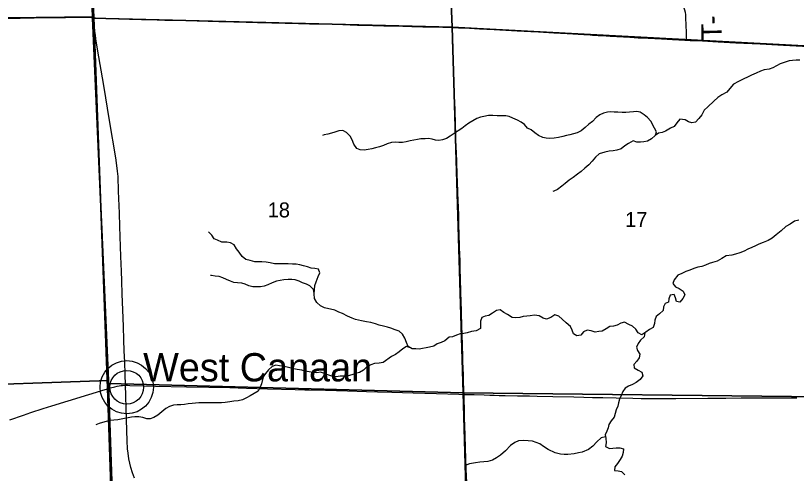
# Model space of a CAD drawing. Extents: x 1985906 to 2360102, y 891258 to 1222054.
# Drawn here: x 2106722 to 2118241, y 1071897 to 1078654 of the extents above; entities that cross this region are included whole.
import ezdxf

# ---------------------------------------------------------------- set-up
doc = ezdxf.new("R2010")
doc.units = 0
for name, color, linetype in [('GM_X_County_Road', 7, 'Continuous'), ('GM_X_Minor_River', 7, 'Continuous'), ('GM_X_Section', 7, 'Continuous'), ('GM_X_Section_Text', 7, 'Continuous'), ('GM_X_State_Route', 7, 'Continuous'), ('GM_X_Township', 7, 'Continuous'), ('GM_X_Township_Road', 7, 'Continuous'), ('GM_X_Township_Road_Text', 7, 'Continuous'), ('GM_X_Unincorporated', 7, 'Continuous'), ('GM_X_Unincorporated_Location', 7, 'Continuous'), ('GM_X_Unincorporated_Text', 7, 'Continuous')]:
    doc.layers.add(name, color=color, linetype=linetype)

msp = doc.modelspace()

# ---------------------------------------------------------------- linework, layer by layer
at = {"layer": 'GM_X_County_Road'}
for points in [[(2105461, 1078586), (2105539, 1078587), (2105851, 1078594), (2106310, 1078603), (2106589, 1078610), (2107196, 1078625), (2107460, 1078628), (2107620, 1078630), (2107797, 1078629), (2107844, 1078628), (2107859, 1078627), (2107879, 1078623)], [(2107879, 1078623), (2107901, 1078619), (2107920, 1078617), (2107940, 1078616), (2108072, 1078613), (2108400, 1078603), (2108580, 1078598), (2108695, 1078594), (2108809, 1078591), (2108924, 1078588), (2109137, 1078584), (2109400, 1078576), (2109718, 1078568), (2109751, 1078567), (2109757, 1078566), (2110125, 1078557), (2110289, 1078551), (2110502, 1078547), (2110698, 1078542), (2110895, 1078537), (2111059, 1078533), (2111256, 1078531), (2111551, 1078522), (2111764, 1078515), (2111846, 1078513), (2111993, 1078509), (2112075, 1078506), (2112157, 1078504), (2112272, 1078501), (2112436, 1078498), (2112567, 1078494), (2112731, 1078490), (2112846, 1078487), (2113026, 1078482), (2113167, 1078476)], [(2113167, 1078476), (2113256, 1078473), (2113420, 1078466), (2113567, 1078460), (2113780, 1078447), (2114124, 1078430), (2114321, 1078420), (2114435, 1078414), (2114665, 1078401), (2114861, 1078390), (2115024, 1078380), (2115105, 1078374), (2115199, 1078368), (2115235, 1078365), (2115316, 1078361), (2115437, 1078354), (2115463, 1078353), (2115496, 1078351), (2115594, 1078345), (2115786, 1078335), (2115906, 1078328), (2116053, 1078321), (2116249, 1078311), (2116413, 1078302), (2116593, 1078292), (2116623, 1078291)], [(2116623, 1078291), (2116675, 1078288), (2116855, 1078280), (2117085, 1078267), (2117347, 1078253), (2117707, 1078235), (2118051, 1078217), (2118330, 1078203), (2118444, 1078201), (2118461, 1078201)]]:
    msp.add_lwpolyline(points, dxfattribs=at)
at = {"layer": 'GM_X_Minor_River'}
for points in [[(2118290, 1077994), (2118240, 1077996), (2118184, 1077992), (2118134, 1077986), (2118062, 1077964), (2118000, 1077944), (2117948, 1077912), (2117896, 1077882), (2117838, 1077864), (2117768, 1077854), (2117714, 1077833), (2117650, 1077805), (2117580, 1077777), (2117528, 1077751), (2117456, 1077717), (2117386, 1077679), (2117314, 1077644), (2117260, 1077580), (2117214, 1077526), (2117140, 1077482), (2117084, 1077446), (2117024, 1077390), (2116934, 1077309), (2116882, 1077257), (2116844, 1077189), (2116802, 1077137), (2116752, 1077082), (2116698, 1077072), (2116648, 1077084), (2116598, 1077116), (2116522, 1077124), (2116478, 1077070), (2116436, 1077018), (2116382, 1076994), (2116312, 1076946), (2116260, 1076930), (2116208, 1076917), (2116156, 1076883), (2116102, 1076835), (2116046, 1076801), (2115992, 1076789), (2115942, 1076785), (2115886, 1076787), (2115832, 1076807), (2115764, 1076767), (2115710, 1076732), (2115658, 1076688), (2115592, 1076666), (2115536, 1076658), (2115480, 1076652)], [(2116162, 1076887), (2116178, 1076937), (2116148, 1076992), (2116092, 1077096), (2116045, 1077150), (2115993, 1077190), (2115937, 1077228), (2115887, 1077238), (2115837, 1077234), (2115781, 1077230), (2115725, 1077224), (2115671, 1077224), (2115609, 1077228), (2115553, 1077230), (2115503, 1077231), (2115453, 1077229), (2115395, 1077215), (2115343, 1077189), (2115287, 1077151), (2115233, 1077093), (2115181, 1077053), (2115125, 1077004), (2115065, 1076952), (2115009, 1076924), (2114953, 1076910), (2114901, 1076896), (2114851, 1076884), (2114797, 1076870), (2114731, 1076854), (2114669, 1076844), (2114604, 1076839), (2114548, 1076843), (2114498, 1076853), (2114436, 1076885), (2114382, 1076923), (2114326, 1076968), (2114274, 1076994), (2114232, 1077046), (2114181, 1077082), (2114127, 1077110), (2114059, 1077140), (2114003, 1077164), (2113953, 1077176), (2113895, 1077176), (2113829, 1077175), (2113765, 1077181), (2113699, 1077179), (2113631, 1077167), (2113581, 1077155), (2113525, 1077137), (2113469, 1077103), (2113409, 1077065), (2113355, 1077027), (2113303, 1076988), (2113251, 1076954), (2113191, 1076916), (2113131, 1076872), (2113079, 1076840), (2113021, 1076818), (2112967, 1076812), (2112917, 1076816), (2112867, 1076830), (2112815, 1076840), (2112762, 1076837), (2112702, 1076833), (2112652, 1076827), (2112596, 1076817), (2112542, 1076803), (2112482, 1076789), (2112432, 1076783), (2112374, 1076783), (2112324, 1076787), (2112268, 1076783), (2112204, 1076761), (2112148, 1076737), (2112092, 1076718), (2112030, 1076700), (2111980, 1076688), (2111922, 1076676), (2111864, 1076670), (2111806, 1076674), (2111754, 1076694), (2111714, 1076756), (2111687, 1076820), (2111659, 1076872), (2111603, 1076928), (2111551, 1076958), (2111491, 1076952), (2111433, 1076934), (2111381, 1076918), (2111327, 1076904), (2111275, 1076892), (2111251, 1076886)], [(2115480, 1076652), (2115416, 1076640), (2115332, 1076614), (2115278, 1076564), (2115228, 1076505), (2115178, 1076449), (2115122, 1076401), (2115066, 1076353), (2115012, 1076315), (2114946, 1076264), (2114888, 1076226), (2114832, 1076174), (2114780, 1076134), (2114716, 1076086), (2114664, 1076062), (2114650, 1076058)], [(2118275, 1075635), (2118215, 1075620), (2118147, 1075574), (2118083, 1075540), (2118015, 1075478), (2117943, 1075418), (2117885, 1075368), (2117825, 1075333), (2117751, 1075307), (2117689, 1075279), (2117637, 1075257), (2117585, 1075233), (2117527, 1075205), (2117473, 1075177), (2117405, 1075150), (2117343, 1075132), (2117289, 1075120), (2117203, 1075108), (2117141, 1075068), (2117073, 1075028), (2117005, 1075010), (2116953, 1074994), (2116901, 1074971), (2116847, 1074953), (2116785, 1074939), (2116729, 1074919), (2116671, 1074895), (2116609, 1074875), (2116549, 1074849), (2116493, 1074821), (2116439, 1074756), (2116417, 1074700), (2116457, 1074650), (2116513, 1074626), (2116569, 1074586), (2116597, 1074534), (2116568, 1074480), (2116522, 1074424), (2116470, 1074432), (2116459, 1074488), (2116437, 1074538), (2116381, 1074526), (2116361, 1074474), (2116355, 1074424), (2116303, 1074405), (2116280, 1074355), (2116274, 1074301), (2116224, 1074251), (2116172, 1074211), (2116152, 1074161), (2116148, 1074107), (2116126, 1074050), (2116074, 1074020), (2116022, 1073982), (2115960, 1073942), (2115908, 1073974), (2115872, 1074028), (2115822, 1074072), (2115770, 1074094), (2115707, 1074128), (2115653, 1074112), (2115595, 1074086)], [(2110480, 1075004), (2110418, 1075016), (2110354, 1075020), (2110300, 1075018), (2110250, 1075022), (2110182, 1075040), (2110121, 1075052), (2110063, 1075096), (2110021, 1075160), (2109981, 1075210), (2109945, 1075271), (2109891, 1075301), (2109837, 1075311), (2109766, 1075312), (2109702, 1075340), (2109650, 1075360), (2109618, 1075413), (2109568, 1075461)], [(2115595, 1074086), (2115543, 1074072), (2115487, 1074066), (2115435, 1074030), (2115377, 1073995), (2115325, 1073991), (2115271, 1073983), (2115213, 1074001), (2115153, 1074011), (2115101, 1073987), (2115059, 1073937), (2115001, 1073927), (2114951, 1073959), (2114935, 1074013), (2114907, 1074065), (2114846, 1074117), (2114786, 1074171), (2114734, 1074217), (2114678, 1074239), (2114616, 1074197), (2114556, 1074171), (2114504, 1074189), (2114444, 1074223), (2114376, 1074233), (2114314, 1074225), (2114262, 1074217), (2114212, 1074211), (2114160, 1074197), (2114104, 1074192), (2114047, 1074196), (2113981, 1074240), (2113925, 1074274), (2113871, 1074311), (2113819, 1074300), (2113759, 1074264), (2113703, 1074228), (2113651, 1074220), (2113599, 1074198), (2113583, 1074142), (2113583, 1074092), (2113581, 1074034), (2113519, 1073999), (2113447, 1073989), (2113385, 1073971), (2113335, 1073963), (2113281, 1073959), (2113227, 1073939), (2113169, 1073913), (2113119, 1073907), (2113057, 1073855), (2112999, 1073828), (2112943, 1073808), (2112891, 1073774), (2112827, 1073760), (2112777, 1073752), (2112725, 1073740), (2112675, 1073730), (2112625, 1073734), (2112571, 1073738), (2112515, 1073768), (2112489, 1073830), (2112466, 1073894), (2112432, 1073952), (2112382, 1073994), (2112324, 1074018), (2112258, 1074040), (2112208, 1074056), (2112148, 1074070), (2112086, 1074086), (2112031, 1074104), (2111963, 1074124), (2111897, 1074134), (2111823, 1074148), (2111739, 1074168), (2111687, 1074186), (2111617, 1074216), (2111543, 1074256), (2111493, 1074278), (2111430, 1074304), (2111280, 1074340), (2111218, 1074372), (2111166, 1074418), (2111132, 1074480), (2111128, 1074548), (2111133, 1074604), (2111139, 1074670), (2111157, 1074725), (2111185, 1074803), (2111209, 1074857), (2111191, 1074909), (2111139, 1074919), (2111083, 1074927), (2111029, 1074945), (2110971, 1074963), (2110916, 1074975), (2110862, 1074983), (2110806, 1074987), (2110742, 1074989), (2110686, 1074991), (2110542, 1074990), (2110480, 1075004)], [(2111128, 1074554), (2111119, 1074610), (2111065, 1074666), (2111015, 1074690), (2110955, 1074712), (2110905, 1074736), (2110849, 1074754), (2110799, 1074760), (2110743, 1074760), (2110681, 1074754), (2110569, 1074734), (2110509, 1074712), (2110445, 1074678), (2110387, 1074658), (2110333, 1074651), (2110272, 1074651), (2110220, 1074653), (2110164, 1074667), (2110110, 1074689), (2110058, 1074703), (2109996, 1074711), (2109944, 1074717), (2109894, 1074735), (2109834, 1074761), (2109780, 1074785), (2109724, 1074805), (2109667, 1074809), (2109613, 1074817), (2109599, 1074817)], [(2116004, 1073970), (2115994, 1073914), (2115942, 1073862), (2115906, 1073812), (2115880, 1073761), (2115898, 1073711), (2115929, 1073657), (2115923, 1073605), (2115889, 1073553), (2115843, 1073503), (2115849, 1073453), (2115907, 1073421), (2115961, 1073391), (2115975, 1073337), (2115937, 1073282), (2115877, 1073240), (2115821, 1073210), (2115765, 1073186), (2115713, 1073154), (2115680, 1073104), (2115654, 1073048), (2115630, 1072991), (2115618, 1072939), (2115606, 1072889), (2115582, 1072835), (2115566, 1072783), (2115552, 1072729), (2115510, 1072672), (2115476, 1072620), (2115464, 1072568), (2115445, 1072518), (2115421, 1072468), (2115431, 1072416), (2115435, 1072346), (2115427, 1072296), (2115483, 1072266), (2115533, 1072268), (2115583, 1072272), (2115637, 1072272), (2115691, 1072258), (2115685, 1072206), (2115672, 1072153), (2115642, 1072101), (2115600, 1072045), (2115562, 1071993), (2115556, 1071939), (2115610, 1071935), (2115662, 1071927), (2115710, 1071875)], [(2112550, 1073749), (2112491, 1073770), (2112437, 1073734), (2112381, 1073691), (2112325, 1073653), (2112269, 1073623), (2112145, 1073535), (2112087, 1073523), (2112019, 1073519), (2111961, 1073499), (2111905, 1073468), (2111853, 1073420), (2111797, 1073386), (2111739, 1073370), (2111681, 1073350), (2111627, 1073336), (2111569, 1073330), (2111509, 1073334), (2111451, 1073324), (2111388, 1073334), (2111330, 1073351), (2111278, 1073371), (2111220, 1073389), (2111166, 1073383), (2111106, 1073387), (2111052, 1073395), (2110994, 1073407), (2110944, 1073419), (2110878, 1073429), (2110826, 1073439), (2110770, 1073455), (2110665, 1073479), (2110613, 1073485), (2110561, 1073493), (2110505, 1073477), (2110453, 1073425), (2110407, 1073373), (2110375, 1073320), (2110348, 1073220), (2110332, 1073168), (2110302, 1073112), (2110244, 1073078), (2110184, 1073044), (2110130, 1073013), (2110070, 1072985), (2110006, 1072969), (2109940, 1072961), (2109882, 1072951), (2109816, 1072943), (2109762, 1072941), (2109705, 1072941), (2109647, 1072939), (2109593, 1072937), (2109541, 1072939), (2109427, 1072938), (2109375, 1072934), (2109325, 1072928), (2109267, 1072922), (2109215, 1072914), (2109161, 1072910), (2109105, 1072908), (2109051, 1072904), (2108995, 1072886), (2108939, 1072854), (2108881, 1072808), (2108819, 1072757), (2108763, 1072721), (2108707, 1072703), (2108657, 1072703), (2108599, 1072721), (2108539, 1072733), (2108483, 1072733), (2108433, 1072725), (2108383, 1072715), (2108328, 1072705), (2108228, 1072689), (2108172, 1072685), (2108112, 1072676), (2108058, 1072662), (2108006, 1072650), (2107954, 1072634), (2107908, 1072612)], [(2115427, 1072436), (2115363, 1072423), (2115299, 1072363), (2115238, 1072297), (2115172, 1072250), (2115080, 1072212), (2115028, 1072199), (2114964, 1072187), (2114869, 1072178), (2114815, 1072174), (2114763, 1072180), (2114683, 1072202), (2114580, 1072251), (2114510, 1072295), (2114456, 1072332), (2114404, 1072354), (2114346, 1072372), (2114282, 1072378), (2114208, 1072383), (2114140, 1072377), (2114086, 1072351), (2114021, 1072308), (2113951, 1072230), (2113877, 1072167), (2113818, 1072127), (2113756, 1072090), (2113690, 1072072), (2113628, 1072068), (2113570, 1072061), (2113508, 1072053), (2113419, 1072039), (2113357, 1072012)]]:
    msp.add_lwpolyline(points, dxfattribs=at)
at = {"layer": 'GM_X_Section'}
for points in [[(2107655, 1084046), (2107657, 1084002), (2107859, 1078636), (2102463, 1078570), (2102259, 1083921)], [(2107657, 1084002), (2112950, 1083615), (2113164, 1078481), (2107859, 1078614), (2107859, 1078636)], [(2112950, 1083615), (2118246, 1083746), (2118447, 1078204), (2113164, 1078481)], [(2107859, 1078636), (2107859, 1078614), (2108093, 1073270), (2105573, 1073178), (2102645, 1073194), (2102463, 1078570)], [(2107859, 1078614), (2113164, 1078481), (2113326, 1073086), (2108095, 1073222), (2108093, 1073270)], [(2113164, 1078481), (2118447, 1078204), (2118610, 1073025), (2113326, 1073086)], [(2108093, 1073270), (2108095, 1073222), (2108275, 1067879), (2102889, 1067852), (2102645, 1073194), (2105573, 1073178)], [(2108095, 1073222), (2113326, 1073086), (2113475, 1067816), (2108275, 1067879)], [(2113326, 1073086), (2118610, 1073025), (2118759, 1067719), (2113475, 1067816)]]:
    msp.add_lwpolyline(points, close=True, dxfattribs=at)
at = {"layer": 'GM_X_State_Route'}
for points in [[(2107879, 1078623), (2107879, 1078623), (2107876, 1078695)], [(2108344, 1073198), (2108338, 1073361), (2108332, 1073541), (2108326, 1073705), (2108319, 1073869), (2108312, 1074065), (2108303, 1074311), (2108295, 1074540), (2108287, 1074737), (2108283, 1074884), (2108275, 1075098), (2108259, 1075540), (2108253, 1075737), (2108242, 1076065), (2108233, 1076278), (2108226, 1076360), (2108217, 1076441), (2108199, 1076554), (2108106, 1077104), (2108022, 1077622), (2107932, 1078157), (2107908, 1078312), (2107900, 1078367), (2107893, 1078420), (2107890, 1078449), (2107888, 1078469), (2107883, 1078531), (2107879, 1078623)], [(2106636, 1072690), (2106837, 1072758), (2106946, 1072794), (2107128, 1072853), (2107259, 1072894), (2108042, 1073136), (2108063, 1073142), (2108122, 1073159), (2108185, 1073176), (2108220, 1073184), (2108252, 1073190), (2108274, 1073193), (2108298, 1073196), (2108344, 1073198)], [(2108474, 1071826), (2108446, 1071907), (2108422, 1071986), (2108406, 1072050), (2108393, 1072114), (2108381, 1072196), (2108375, 1072261), (2108369, 1072376), (2108360, 1072688), (2108355, 1072852), (2108348, 1073049), (2108344, 1073198)], [(2108344, 1073198), (2108374, 1073197), (2108407, 1073196), (2108620, 1073189), (2108784, 1073184), (2109243, 1073177), (2109571, 1073170), (2109882, 1073163), (2110128, 1073154), (2110440, 1073144), (2110847, 1073134), (2110987, 1073130), (2111051, 1073129), (2111292, 1073125), (2111620, 1073114), (2111898, 1073106), (2112062, 1073101), (2112275, 1073095), (2112587, 1073086), (2112931, 1073076), (2113259, 1073066), (2113339, 1073064), (2113488, 1073060), (2113637, 1073057), (2113717, 1073054), (2113780, 1073052), (2113854, 1073049), (2113945, 1073046), (2114125, 1073044), (2114305, 1073040), (2114419, 1073037), (2114649, 1073033), (2114960, 1073025), (2115107, 1073022), (2115235, 1073019)], [(2115235, 1073019), (2115386, 1073016), (2115583, 1073011), (2115829, 1073006), (2115950, 1073004), (2116103, 1073003), (2116281, 1073002), (2116346, 1073003), (2116349, 1073003)], [(2116349, 1073003), (2116461, 1073004), (2116937, 1073008), (2117199, 1073009), (2117428, 1073010), (2117658, 1073011), (2117855, 1073012), (2118117, 1073012), (2118248, 1073014)]]:
    msp.add_lwpolyline(points, dxfattribs=at)
at = {"layer": 'GM_X_Township'}
for points in [[(2106583, 1089599), (2107472, 1089594), (2107486, 1089138), (2107561, 1087031), (2107642, 1084033), (2107648, 1083989), (2107874, 1078624), (2108080, 1073154), (2108347, 1065164), (2108479, 1061198), (2108590, 1057156), (2105448, 1057141)], [(2130438, 1057318), (2124800, 1057239), (2124560, 1057243), (2124522, 1057246), (2119659, 1057225), (2113389, 1057199), (2108590, 1057156), (2108479, 1061198), (2108347, 1065164), (2108080, 1073154), (2107874, 1078624), (2107648, 1083989), (2107642, 1084033), (2107561, 1087031), (2107486, 1089138), (2107472, 1089594), (2107997, 1089591), (2112770, 1089563), (2114137, 1089555), (2118148, 1089526), (2120136, 1089511), (2123152, 1089499), (2136278, 1089412)]]:
    msp.add_lwpolyline(points, dxfattribs=at)
at = {"layer": 'GM_X_Township_Road'}
for points in [[(2116623, 1078291), (2116622, 1078324), (2116619, 1078406), (2116612, 1078619), (2116609, 1078668), (2116605, 1078701), (2116597, 1078733), (2116587, 1078764), (2116573, 1078794), (2116550, 1078837), (2116500, 1078922), (2116450, 1079007), (2116426, 1079050), (2116413, 1079080), (2116402, 1079111), (2116395, 1079143), (2116391, 1079176), (2116391, 1079193)], [(2113339, 1073064), (2113337, 1073124), (2113332, 1073256), (2113329, 1073354), (2113322, 1073551), (2113319, 1073616), (2113314, 1073797), (2113310, 1073944), (2113307, 1074076), (2113302, 1074271), (2113301, 1074290), (2113301, 1074302), (2113295, 1074429), (2113291, 1074577), (2113286, 1074774), (2113283, 1074905), (2113279, 1075036), (2113273, 1075233), (2113271, 1075299), (2113267, 1075381), (2113265, 1075446), (2113262, 1075545), (2113261, 1075627), (2113259, 1075709), (2113247, 1076037), (2113240, 1076216), (2113238, 1076295), (2113231, 1076506), (2113227, 1076621), (2113222, 1076719), (2113218, 1076818), (2113216, 1076916), (2113212, 1077031), (2113205, 1077277), (2113199, 1077424), (2113194, 1077539), (2113190, 1077670), (2113183, 1077917), (2113174, 1078146), (2113170, 1078311), (2113167, 1078461), (2113167, 1078476)], [(2113423, 1070178), (2113423, 1070223), (2113419, 1070362), (2113412, 1070613), (2113407, 1070813), (2113404, 1070961), (2113398, 1071125), (2113387, 1071519), (2113380, 1071682), (2113377, 1071763), (2113370, 1071960), (2113364, 1072124), (2113360, 1072271), (2113355, 1072468), (2113347, 1072715), (2113343, 1072846), (2113340, 1072977), (2113340, 1073059), (2113339, 1073064)]]:
    msp.add_lwpolyline(points, dxfattribs=at)
at = {"layer": 'GM_X_Unincorporated'}
for radius in [393, 249]:
    msp.add_circle((2108362, 1073169), radius, dxfattribs=at)
at = {"layer": 'GM_X_Unincorporated_Location'}
msp.add_line((2108362, 1073169), (2108362, 1073169), dxfattribs=at)

# ---------------------------------------------------------------- texts
at = {"layer": 'GM_X_Section_Text'}
for s, p in [('18', (2110441, 1075675)), ('17', (2115714, 1075533))]:
    msp.add_text(s, height=221, rotation=0, dxfattribs=at).set_placement(p)
at = {"layer": 'GM_X_Township_Road_Text'}
for s, rotation, p in [('-', 93.1292, (2117137, 1078530)), ('T', 91.0736, (2117141, 1078294))]:
    msp.add_text(s, height=300, rotation=rotation, dxfattribs=at).set_placement(p)
at = {"layer": 'GM_X_Unincorporated_Text'}
msp.add_text('West Canaan', height=417, rotation=0, dxfattribs=at).set_placement((2108604, 1073255))

doc.saveas('drawing.dxf')
